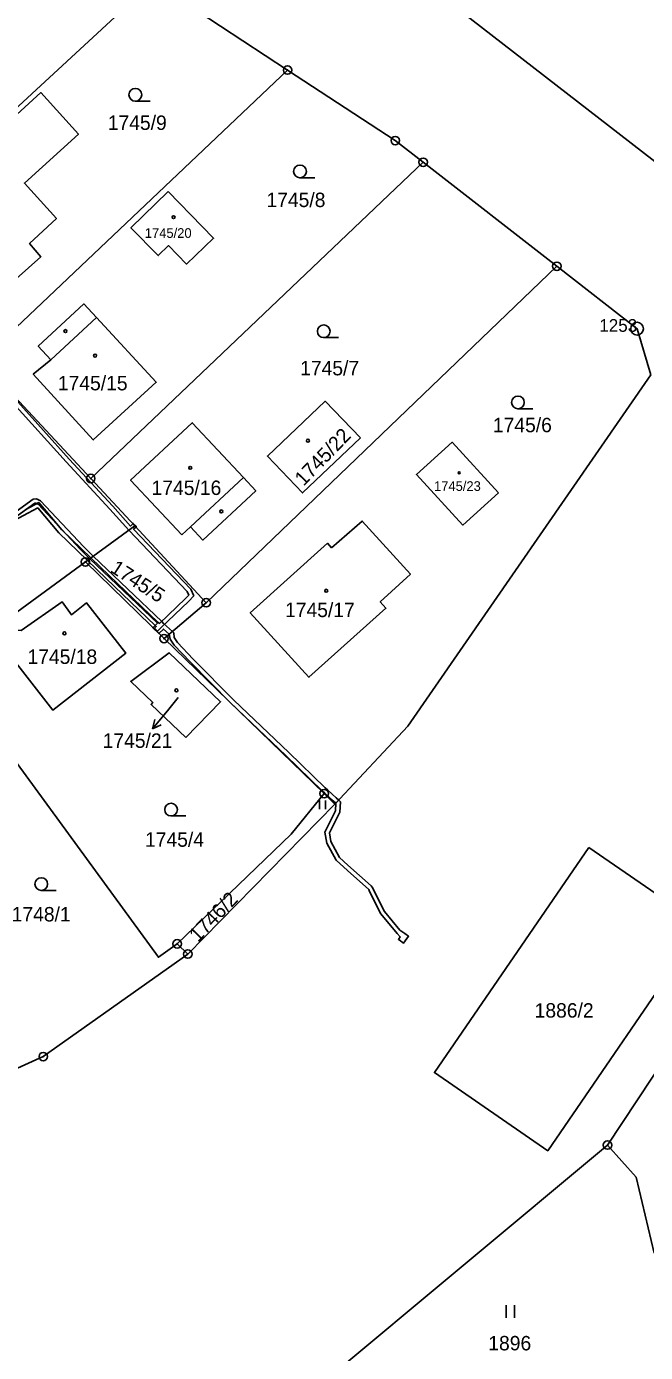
# Model space of a CAD drawing. Extents: x -644096 to -634268, y -1141430 to -1133463.
# Drawn here: x -638171.4 to -638098.4, y -1138750.4 to -1138594 of the extents above; entities that cross this region are included whole.
import ezdxf

# ---------------------------------------------------------------- set-up
doc = ezdxf.new("R2010")
doc.units = 0
for name, color, linetype in [('_CIVIL_CONSTRUCTION', 7, 'Continuous'), ('B_Hranice _3D', 7, 'Continuous'), ('M_Svah_Nasyp', 7, 'Continuous'), ('M_Svah_Zarez', 7, 'Continuous'), ('svrsek_osa_sjezdy', 7, 'Continuous'), ('svrsek_osa_terminal_VRT', 7, 'Continuous'), ('svrsek_osa_VRT', 7, 'Continuous'), ('svrsek_popisy_VRT', 7, 'Continuous'), ('terminal_VRT', 7, 'Continuous')]:
    doc.layers.add(name, color=color, linetype=linetype)

msp = doc.modelspace()

# ---------------------------------------------------------------- linework, layer by layer
at = {"layer": '_CIVIL_CONSTRUCTION'}
for centre, radius in [((-638140.6, -1138599.18), 0.5), ((-638140.6, -1138599.18), 0.0303), ((-638127.91, -1138607.5), 0.5), ((-638127.91, -1138607.5), 0.0303), ((-638124.62, -1138610.06), 0.5), ((-638124.62, -1138610.06), 0.0303), ((-638108.87, -1138622.32), 0.5), ((-638108.87, -1138622.32), 0.0303), ((-638099.42, -1138629.68), 0.75), ((-638099.42, -1138629.68), 0.03), ((-638163.8, -1138647.35), 0.5), ((-638163.8, -1138647.35), 0.0303), ((-638164.43, -1138657.19), 0.5), ((-638164.43, -1138657.19), 0.0303), ((-638150.19, -1138661.99), 0.5), ((-638150.19, -1138661.99), 0.0303), ((-638155.16, -1138666.23), 0.5), ((-638155.16, -1138666.23), 0.0303), ((-638136.28, -1138684.51), 0.5), ((-638136.28, -1138684.51), 0.0303), ((-638153.61, -1138702.22), 0.5), ((-638153.61, -1138702.22), 0.0303), ((-638152.36, -1138703.42), 0.5), ((-638152.36, -1138703.42), 0.0303), ((-638169.39, -1138715.52), 0.5), ((-638169.39, -1138715.52), 0.0303), ((-638102.91, -1138725.95), 0.5), ((-638102.91, -1138725.95), 0.0303)]:
    msp.add_circle(centre, radius, dxfattribs=at)
at = {"layer": 'B_Hranice _3D'}
for points in [[(-638172.92, -1138638.46), (-638166.69, -1138645.4), (-638161.56, -1138650.95), (-638159.31, -1138653.44), (-638152.43, -1138660.69), (-638152.25, -1138661.09), (-638152.63, -1138661.48), (-638155.71, -1138664.44), (-638155.88, -1138664.29), (-638161.62, -1138658.78), (-638163.77, -1138656.71), (-638167.2, -1138653.41), (-638169.92, -1138650.19), (-638171.45, -1138650.99)], [(-638151.65, -1138661.19), (-638152.01, -1138660.41), (-638158.74, -1138653.33), (-638158.48, -1138653.07), (-638158.61, -1138652.93), (-638158.83, -1138652.7), (-638159.09, -1138652.96), (-638161.2, -1138650.61), (-638166.33, -1138645.06), (-638172.37, -1138638.31)], [(-638173.17, -1138652.49), (-638171.21, -1138651.43), (-638170.04, -1138650.81), (-638167.56, -1138653.75), (-638161.96, -1138659.14), (-638156.22, -1138664.67), (-638156.07, -1138664.79), (-638156.28, -1138665), (-638155.92, -1138665.36), (-638155.52, -1138664.96), (-638152.27, -1138661.84), (-638151.65, -1138661.19)]]:
    msp.add_lwpolyline(points, dxfattribs=at)
for points in [[(-638154.56, -1138665.72), (-638154.17, -1138665.39), (-638155.21, -1138664.44), (-638155.43, -1138664.22), (-638163.49, -1138656.5), (-638164.66, -1138655.37), (-638169.7, -1138649.98), (-638170.18, -1138649.74), (-638170.58, -1138649.77), (-638174.32, -1138652.49), (-638175.29, -1138653.17), (-638175, -1138653.58), (-638174.02, -1138652.89), (-638170.4, -1138650.25), (-638170.28, -1138650.24), (-638170, -1138650.38), (-638165.02, -1138655.73), (-638163.9, -1138656.8), (-638155.94, -1138664.42), (-638156.48, -1138664.94), (-638155.76, -1138665.64), (-638155.21, -1138665.11)], [(-638158.83, -1138652.7), (-638158.61, -1138652.93), (-638158.48, -1138653.07), (-638158.42, -1138653.01), (-638158.78, -1138652.65)], [(-638154.17, -1138665.39), (-638154.56, -1138665.72), (-638154.44, -1138666.28), (-638153.97, -1138667.01), (-638152.08, -1138668.98), (-638147.3, -1138673.83), (-638140.81, -1138680), (-638136.52, -1138684.18), (-638136.22, -1138684.45), (-638135.22, -1138685.35), (-638134.92, -1138685.64), (-638134.58, -1138685.28), (-638134.88, -1138684.99), (-638135.87, -1138684.1), (-638136.18, -1138683.82), (-638140.47, -1138679.64), (-638146.94, -1138673.47), (-638151.72, -1138668.64), (-638153.57, -1138666.69), (-638153.96, -1138666.1), (-638154.02, -1138665.53)], [(-638134.92, -1138685.64), (-638134.95, -1138686.55), (-638136.2, -1138689.06), (-638135.97, -1138690.33), (-638134.89, -1138692.35), (-638133.55, -1138693.56), (-638131.03, -1138695.82), (-638130.98, -1138695.93), (-638129.65, -1138698.63), (-638129.42, -1138698.91), (-638127.68, -1138701), (-638127.33, -1138701.41), (-638127.54, -1138701.7), (-638127.46, -1138701.76), (-638126.93, -1138702.14), (-638126.34, -1138701.33), (-638126.79, -1138701.01), (-638127.37, -1138700.59), (-638129.19, -1138698.39), (-638130.63, -1138695.52), (-638130.77, -1138695.39), (-638133.49, -1138692.94), (-638134.49, -1138692.03), (-638135.49, -1138690.17), (-638135.68, -1138689.14), (-638134.45, -1138686.69), (-638134.38, -1138685.47), (-638134.58, -1138685.28)]]:
    msp.add_lwpolyline(points, close=True, dxfattribs=at)
at = {"layer": 'M_Svah_Nasyp'}
for p, q in [((-638168.49, -1138633.34), (-638163.1, -1138628.37)), ((-638152.05, -1138653.05), (-638145.8, -1138647.23))]:
    msp.add_line(p, q, dxfattribs=at)
at = {"layer": 'M_Svah_Zarez'}
for centre, radius in [((-638154.03, -1138616.53), 0.175), ((-638166.77, -1138629.96), 0.175), ((-638163.28, -1138632.86), 0.175), ((-638138.2, -1138642.89), 0.175), ((-638152.07, -1138646.09), 0.175), ((-638120.38, -1138646.68), 0.119), ((-638148.41, -1138651.23), 0.175), ((-638136.05, -1138660.59), 0.175), ((-638166.89, -1138665.61), 0.175), ((-638153.7, -1138672.33), 0.175)]:
    msp.add_circle(centre, radius, dxfattribs=at)
at = {"layer": 'svrsek_osa_sjezdy'}
for p, q in [((-638158.54, -1138602.85), (-638156.79, -1138602.85)), ((-638139.14, -1138611.89), (-638137.39, -1138611.89)), ((-638136.34, -1138630.73), (-638134.59, -1138630.73)), ((-638113.46, -1138639.12), (-638111.71, -1138639.12)), ((-638136.82, -1138686.33), (-638136.82, -1138685.32)), ((-638136.15, -1138686.33), (-638136.15, -1138685.32)), ((-638154.33, -1138687.14), (-638152.58, -1138687.14)), ((-638169.63, -1138695.93), (-638167.88, -1138695.93)), ((-638114.86, -1138746.32), (-638114.86, -1138744.82)), ((-638113.86, -1138746.32), (-638113.86, -1138744.82))]:
    msp.add_line(p, q, dxfattribs=at)
for centre in [(-638158.54, -1138602.1), (-638139.14, -1138611.14), (-638136.34, -1138629.98), (-638113.46, -1138638.37), (-638154.33, -1138686.39), (-638169.63, -1138695.18)]:
    msp.add_circle(centre, 0.75, dxfattribs=at)
at = {"layer": 'svrsek_osa_terminal_VRT'}
msp.add_arc((-642050.26, -1145189.6), 8802.25, 41.413152, 75.317049, dxfattribs=at)
at = {"layer": 'svrsek_popisy_VRT'}
for p, q in [((-638153.51, -1138673.16), (-638154.61, -1138674.54)), ((-638154.61, -1138674.54), (-638156.5, -1138676.87)), ((-638156.5, -1138676.87), (-638156.26, -1138675.78)), ((-638156.5, -1138676.87), (-638155.48, -1138676.41))]:
    msp.add_line(p, q, dxfattribs=at)
at = {"layer": 'terminal_VRT'}
for p, q in [((-638156.47, -1138588.76), (-638189.67, -1138619.52)), ((-638140.6, -1138599.18), (-638156.47, -1138588.76)), ((-638140.6, -1138599.18), (-638176.73, -1138633.44)), ((-638124.62, -1138610.06), (-638163.8, -1138647.35)), ((-638108.87, -1138622.32), (-638124.62, -1138610.06)), ((-638150.19, -1138661.99), (-638108.87, -1138622.32)), ((-638163.8, -1138647.35), (-638176.73, -1138633.44)), ((-638126.44, -1138676.56), (-638097.81, -1138635.14)), ((-638158.61, -1138652.93), (-638163.8, -1138647.35)), ((-638164.43, -1138657.19), (-638158.61, -1138652.93)), ((-638150.19, -1138661.99), (-638158.61, -1138652.93)), ((-638164.43, -1138657.19), (-638180.97, -1138669.3)), ((-638164.43, -1138657.19), (-638155.16, -1138666.23)), ((-638155.16, -1138666.23), (-638150.19, -1138661.99)), ((-638136.28, -1138684.51), (-638155.16, -1138666.23)), ((-638135.03, -1138685.76), (-638126.44, -1138676.56)), ((-638136.28, -1138684.51), (-638135.03, -1138685.76)), ((-638152.36, -1138703.42), (-638135.03, -1138685.76)), ((-638153.61, -1138702.22), (-638152.36, -1138703.42)), ((-638145.5, -1138761.5), (-638102.91, -1138725.95))]:
    msp.add_line(p, q, dxfattribs=at)
for points in [[(-638085.64, -1138613.1), (-638091.22, -1138614.68), (-638119.07, -1138593.12), (-638144, -1138575.15)], [(-638124.62, -1138610.06), (-638127.91, -1138607.5), (-638140.6, -1138599.18)], [(-638174.24, -1138610.07), (-638176.26, -1138607.85), (-638169.66, -1138601.84), (-638165.24, -1138606.74), (-638171.6, -1138612.51), (-638167.83, -1138616.68), (-638171.01, -1138619.64), (-638169.68, -1138621.2), (-638175.51, -1138626.41), (-638176.57, -1138625.3), (-638178, -1138626.6), (-638184.49, -1138619.39), (-638177.24, -1138612.8), (-638174.24, -1138610.07)], [(-638154.66, -1138613.5), (-638149.31, -1138619.01), (-638152.51, -1138622.07), (-638154.63, -1138619.88), (-638155.84, -1138621.05), (-638159.06, -1138617.78), (-638154.66, -1138613.5)], [(-638097.81, -1138635.14), (-638099.42, -1138629.68), (-638108.87, -1138622.32)], [(-638163.1, -1138628.37), (-638156.07, -1138636), (-638163.5, -1138642.79), (-638170.56, -1138635.06), (-638168.49, -1138633.34), (-638169.98, -1138631.73), (-638164.59, -1138626.76), (-638163.1, -1138628.37)], [(-638132, -1138642.56), (-638138.83, -1138649.05), (-638142.97, -1138644.7), (-638136.17, -1138638.24), (-638132, -1138642.56)], [(-638153.06, -1138654), (-638159.09, -1138647.54), (-638151.83, -1138640.77), (-638145.8, -1138647.23), (-638144.35, -1138648.79), (-638150.59, -1138654.61), (-638152.05, -1138653.05), (-638153.06, -1138654)], [(-638115.75, -1138649.02), (-638119.96, -1138652.83), (-638125.42, -1138646.88), (-638121.2, -1138643.07), (-638115.75, -1138649.02)], [(-638135.41, -1138655.54), (-638131.81, -1138652.37), (-638126.13, -1138658.61), (-638129.68, -1138661.89), (-638129.02, -1138662.64), (-638138.08, -1138670.79), (-638144.99, -1138663.17), (-638135.91, -1138654.98), (-638135.41, -1138655.54)], [(-638171.98, -1138665.26), (-638167.17, -1138661.89), (-638166.08, -1138663.41), (-638164.28, -1138662.01), (-638159.66, -1138667.96), (-638168.27, -1138674.65), (-638172.38, -1138669.37), (-638173.29, -1138669.13), (-638174.21, -1138667.8), (-638174.08, -1138666.27), (-638172.67, -1138665.23), (-638171.98, -1138665.26)], [(-638102.91, -1138725.95), (-638080.3, -1138691.79), (-638066.58, -1138666.46)], [(-638152.58, -1138677.87), (-638156.69, -1138673.98), (-638156.49, -1138673.77), (-638159.07, -1138671.28), (-638154.56, -1138667.9), (-638148.49, -1138673.67), (-638152.58, -1138677.87)], [(-638180.97, -1138669.3), (-638155.81, -1138703.81), (-638153.61, -1138702.22)], [(-638153.61, -1138702.22), (-638140.17, -1138689.27), (-638136.28, -1138684.51)], [(-638105.11, -1138690.86), (-638091.76, -1138700.07), (-638109.94, -1138726.62), (-638123.29, -1138717.41), (-638105.11, -1138690.86)], [(-638172.43, -1138716.9), (-638169.39, -1138715.52), (-638152.36, -1138703.42)], [(-638102.91, -1138725.95), (-638099.52, -1138729.74), (-638097.39, -1138738.7)]]:
    msp.add_lwpolyline(points, dxfattribs=at)

# ---------------------------------------------------------------- texts
at = {"layer": '_CIVIL_CONSTRUCTION'}
msp.add_text('1253', height=1.5, dxfattribs=at).set_placement((-638103.87, -1138630.05))
at = {"layer": 'svrsek_osa_VRT'}
for s, height, p in [('1745/9', 1.7, (-638161.79, -1138606.24)), ('1745/8', 1.7, (-638143.09, -1138615.34)), ('1745/20', 1.14, (-638157.42, -1138618.97)), ('1745/7', 1.7, (-638139.12, -1138635.18)), ('1745/15', 1.7, (-638167.67, -1138636.95)), ('1745/6', 1.7, (-638116.41, -1138641.89)), ('1745/16', 1.7, (-638156.63, -1138649.29)), ('1745/23', 1.14, (-638123.34, -1138648.81)), ('1745/17', 1.7, (-638140.9, -1138663.69)), ('1745/18', 1.7, (-638171.25, -1138669.21)), ('1745/21', 1.7, (-638162.39, -1138679.11)), ('1745/4', 1.7, (-638157.4, -1138690.77)), ('1748/1', 1.7, (-638173.11, -1138699.58)), ('1886/2', 1.7, (-638111.49, -1138710.92)), ('1896', 1.7, (-638116.95, -1138750.16))]:
    msp.add_text(s, height=height, dxfattribs=at).set_placement(p)
for s, rotation, p in [('1745/22', 46, (-638138.72, -1138648.33)), ('1745/5', 327, (-638161.61, -1138658.28)), ('1746/2', 46, (-638151.16, -1138702.11))]:
    msp.add_text(s, height=1.7, rotation=rotation, dxfattribs=at).set_placement(p)

doc.saveas('drawing.dxf')
